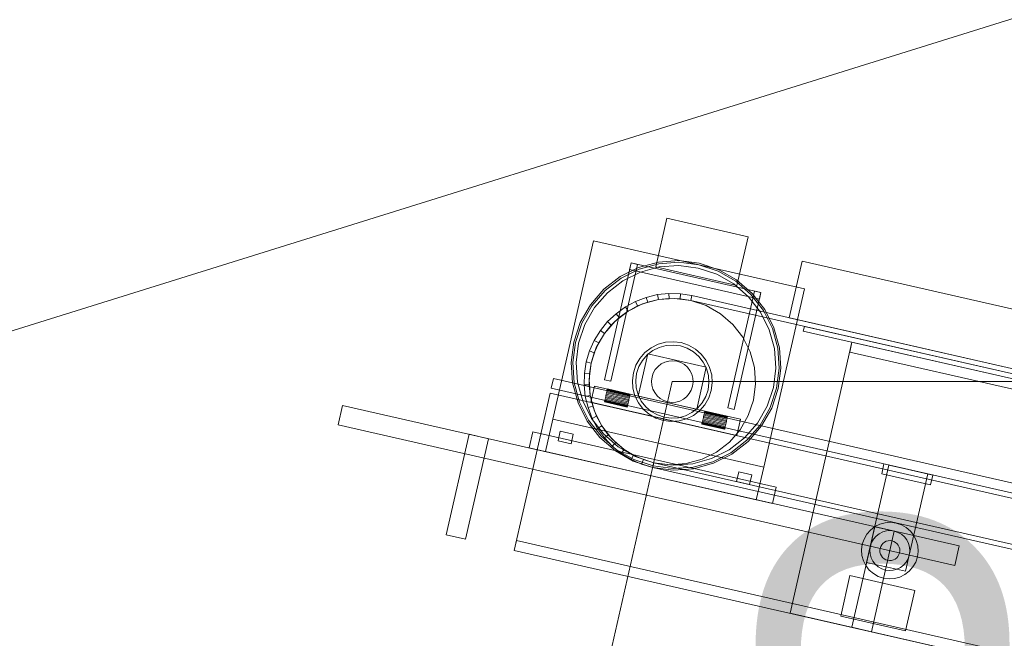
# Model space of a CAD drawing. Header units: millimetres. Extents: x -3490 to 61924, y -72580 to 6847.
# Tile 743 of 1056: x 18428 to 19019, y 2086 to 2458. Entities that reach past the tile are written whole.
import ezdxf

# ---------------------------------------------------------------- set-up
doc = ezdxf.new("R2010")
doc.units = ezdxf.units.MM
doc.layers.add('COTAS_P', color=1, linetype='Continuous', lineweight=0)
doc.layers.add('lateral_C10', color=7, linetype='Continuous', lineweight=0)
doc.dimstyles.new('R19_100', dxfattribs={"dimtxt": 250, "dimasz": 150, "dimexe": 150, "dimexo": 80, "dimgap": 100, "dimtad": 1, "dimtih": 1, "dimtoh": 1, "dimdsep": 46, "dimcen": 0.09, "dimadec": 0, "dimazin": 0, "dimtfac": 1, "dimtdec": 4, "dimtofl": 0, "dimtmove": 0, "dimatfit": 3, "dimfxl": 1, "dimtolj": 1, "dimtzin": 0, "dimarcsym": 0})

# ---------------------------------------------------------------- blocks, each defined once
blk = doc.blocks.new('DIM_R29_4')
at = {"layer": 'COTAS_P'}
for p, q in [((15248.37, 1279.09), (24311.82, 4109.09)), ((24311.82, 4109.09), (24155.23, 4107.34)), ((24311.82, 4109.09), (24182.05, 4021.43)), ((24580.07, 3250), (24311.82, 4109.09)), ((15248.37, 1279.09), (15378.14, 1366.76)), ((15248.37, 1279.09), (15404.97, 1280.85)), ((15516.62, 420), (15248.37, 1279.09))]:
    blk.add_line(p, q, dxfattribs=at)
blk.add_text('9495 P', height=250, rotation=17.34062, dxfattribs=at).set_placement((19750.29, 2789.55))
blk = doc.blocks.new('DIM_R29_19')
at = {"layer": 'COTAS_P'}
for p, q in [((18820, 2240), (18619.96, 1362.51)), ((18619.96, 1362.51), (18776.21, 1373.05)), ((27699.96, -707.49), (18619.96, 1362.51)), ((18619.96, 1362.51), (18756.2, 1285.3)), ((27900, 170), (27699.96, -707.49)), ((27699.96, -707.49), (27563.71, -630.27)), ((27699.96, -707.49), (27543.71, -718.02))]:
    blk.add_line(p, q, dxfattribs=at)
blk.add_text('9312.96 P', height=250, rotation=167.15756, dxfattribs=at).set_placement((23137.73, 230.02))
blk = doc.blocks.new('DIM_R29_21')
at = {"layer": 'COTAS_P'}
for p, q in [((18820, 2240), (19220, 2240)), ((19220, 2240), (19175, 2090)), ((19220, 0), (19220, 2240)), ((19220, 2240), (19265, 2090)), ((19220, 0), (19175, 150)), ((19220, 0), (19265, 150)), ((18820, 0), (19220, 0))]:
    blk.add_line(p, q, dxfattribs=at)
blk.add_text('2240 P', height=250, rotation=90, dxfattribs=at).set_placement((19120, 1120))

msp = doc.modelspace()

# ---------------------------------------------------------------- linework, layer by layer
at = {"layer": 'lateral_C10'}
for p, q in [((18810.073, 2308.931), (18816.741, 2338.18)), ((18865.49, 2327.067), (18816.741, 2338.18)), ((18865.49, 2327.067), (18858.822, 2297.817)), ((18748.18, 2217.398), (18772.629, 2324.647)), ((18899.378, 2295.751), (18772.629, 2324.647)), ((18779.222, 2241.091), (18795.226, 2311.29)), ((18799.126, 2310.401), (18783.122, 2240.202)), ((18799.74, 2308.602), (18788.691, 2303.085)), ((18800.097, 2307.668), (18789.223, 2302.238)), ((18794.337, 2307.39), (18795.226, 2311.29)), ((18872.336, 2289.608), (18794.337, 2307.39)), ((18799.126, 2310.401), (18795.226, 2311.29)), ((18873.225, 2293.508), (18795.226, 2311.29)), ((18811.654, 2311.857), (18799.74, 2308.602)), ((18811.822, 2310.871), (18800.097, 2307.668)), ((18812.157, 2308.9), (18800.811, 2305.799)), ((18858.822, 2297.817), (18810.073, 2308.931)), ((18823.973, 2312.726), (18811.654, 2311.857)), ((18823.946, 2311.726), (18811.822, 2310.871)), ((18823.89, 2309.727), (18812.157, 2308.9)), ((18835.559, 2308.249), (18823.89, 2309.727)), ((18836.003, 2310.199), (18823.946, 2311.726)), ((18836.226, 2311.174), (18823.973, 2312.726)), ((18846.715, 2304.523), (18835.559, 2308.249)), ((18847.532, 2306.349), (18836.003, 2310.199)), ((18847.94, 2307.262), (18836.226, 2311.174)), ((18858.666, 2301.14), (18847.94, 2307.262)), ((18890.279, 2278.338), (18898.059, 2312.462)), ((26652.079, 544.751), (18898.059, 2312.462)), ((27861.061, 269.135), (18898.059, 2312.462)), ((18788.691, 2303.085), (18778.93, 2295.518)), ((18789.223, 2302.238), (18779.617, 2294.792)), ((18800.811, 2305.799), (18790.288, 2300.545)), ((18856.93, 2298.692), (18846.715, 2304.523)), ((18858.087, 2300.324), (18847.532, 2306.349)), ((18867.991, 2293.042), (18858.666, 2301.14)), ((18778.93, 2295.518), (18770.833, 2286.193)), ((18790.288, 2300.545), (18780.992, 2293.339)), ((18865.812, 2290.981), (18856.93, 2298.692)), ((18867.265, 2292.355), (18858.087, 2300.324)), ((18899.378, 2295.751), (18874.928, 2188.503)), ((18779.617, 2294.792), (18771.649, 2285.614)), ((18780.992, 2293.339), (18773.28, 2284.458)), ((18804.365, 2290.641), (18797.889, 2288.167)), ((18811.612, 2289.291), (18802.157, 2286.708)), ((18811.109, 2292.249), (18804.365, 2290.641)), ((18805.25, 2287.775), (18804.365, 2290.641)), ((18805.25, 2287.775), (18811.612, 2289.291)), ((18818.005, 2292.962), (18811.109, 2292.249)), ((18811.612, 2289.291), (18811.109, 2292.249)), ((18821.389, 2289.981), (18811.612, 2289.291)), ((18811.612, 2289.291), (18818.118, 2289.965)), ((18818.118, 2289.965), (18818.005, 2292.962)), ((18824.935, 2292.77), (18818.005, 2292.962)), ((18818.118, 2289.965), (18824.655, 2289.783)), ((18831.114, 2288.749), (18821.389, 2289.981)), ((18824.655, 2289.783), (18824.935, 2292.77)), ((18824.655, 2289.783), (18831.114, 2288.749)), ((18831.78, 2291.674), (18824.935, 2292.77)), ((18831.114, 2288.749), (18831.78, 2291.674)), ((27911.78, 221.674), (18831.78, 2291.674)), ((18853.321, 2224.198), (18869.325, 2294.397)), ((18873.225, 2293.508), (18857.221, 2223.309)), ((18873.018, 2281.685), (18865.812, 2290.981)), ((18874.711, 2282.749), (18867.265, 2292.355)), ((18875.558, 2283.282), (18867.991, 2293.042)), ((18873.225, 2293.508), (18869.325, 2294.397)), ((18873.225, 2293.508), (18872.336, 2289.608)), ((18770.833, 2286.193), (18764.711, 2275.467)), ((18771.649, 2285.614), (18765.624, 2275.059)), ((18773.28, 2284.458), (18767.449, 2274.242)), ((18791.791, 2284.869), (18786.176, 2280.803)), ((18797.889, 2288.167), (18791.791, 2284.869)), ((18793.388, 2282.329), (18791.791, 2284.869)), ((18802.157, 2286.708), (18793.388, 2282.329)), ((18793.388, 2282.329), (18799.14, 2285.441)), ((18799.14, 2285.441), (18797.889, 2288.167)), ((18799.14, 2285.441), (18805.25, 2287.775)), ((27911.114, 218.749), (18831.114, 2288.749)), ((18840.411, 2285.644), (18831.114, 2288.749)), ((18848.923, 2280.785), (18840.411, 2285.644)), ((18786.176, 2280.803), (18781.139, 2276.039)), ((18783.339, 2273.999), (18788.09, 2278.494)), ((18793.388, 2282.329), (18785.641, 2276.324)), ((18788.09, 2278.494), (18786.176, 2280.803)), ((18788.09, 2278.494), (18793.388, 2282.329)), ((18856.324, 2274.359), (18848.923, 2280.785)), ((18878.272, 2271.162), (18873.018, 2281.685)), ((18880.14, 2271.875), (18874.711, 2282.749)), ((18881.075, 2272.232), (18875.558, 2283.282)), ((26644.3, 510.626), (18890.279, 2278.338)), ((27853.281, 235.01), (18890.279, 2278.338)), ((18764.711, 2275.467), (18760.799, 2263.753)), ((18765.624, 2275.059), (18761.774, 2263.531)), ((18767.449, 2274.242), (18763.724, 2263.086)), ((18781.139, 2276.039), (18776.767, 2270.658)), ((18785.641, 2276.324), (18779.215, 2268.923)), ((18779.215, 2268.923), (18783.339, 2273.999)), ((18783.339, 2273.999), (18781.139, 2276.039)), ((18862.329, 2266.612), (18856.324, 2274.359)), ((18883.344, 2260.151), (18880.14, 2271.875)), ((18884.33, 2260.319), (18881.075, 2272.232)), ((18898.696, 2270.265), (18899.362, 2273.19)), ((27842.865, 234.308), (18899.362, 2273.19)), ((18776.767, 2270.658), (18773.136, 2264.753)), ((18779.215, 2268.923), (18774.356, 2260.411)), ((18775.788, 2263.352), (18779.215, 2268.923)), ((18779.215, 2268.923), (18776.767, 2270.658)), ((18866.708, 2257.843), (18862.329, 2266.612)), ((18881.372, 2259.815), (18878.272, 2271.162)), ((27842.198, 231.383), (18898.696, 2270.265)), ((18760.799, 2263.753), (18759.247, 2251.501)), ((18761.774, 2263.531), (18760.247, 2251.473)), ((18763.724, 2263.086), (18762.246, 2251.417)), ((18773.136, 2264.753), (18770.306, 2258.424)), ((18774.356, 2260.411), (18771.251, 2251.114)), ((18773.118, 2257.382), (18775.788, 2263.352)), ((18775.788, 2263.352), (18773.136, 2264.753)), ((18807.226, 2260.318), (18803.508, 2257.436)), ((18811.435, 2262.42), (18807.226, 2260.318)), ((18812.149, 2260.551), (18808.291, 2258.625)), ((18815.974, 2263.66), (18811.435, 2262.42)), ((18816.309, 2261.688), (18812.149, 2260.551)), ((18820.667, 2263.991), (18815.974, 2263.66)), ((18820.611, 2261.992), (18816.309, 2261.688)), ((18824.89, 2261.45), (18820.611, 2261.992)), ((18825.334, 2263.4), (18820.667, 2263.991)), ((18828.981, 2260.084), (18824.89, 2261.45)), ((18829.797, 2261.909), (18825.334, 2263.4)), ((18832.726, 2257.946), (18828.981, 2260.084)), ((18833.883, 2259.577), (18829.797, 2261.909)), ((18882.2, 2248.082), (18881.372, 2259.815)), ((18884.199, 2248.027), (18883.344, 2260.151)), ((18885.198, 2247.999), (18884.33, 2260.319)), ((18890.826, 2100.775), (18927.945, 2263.597)), ((18926.612, 2257.747), (18927.945, 2263.597)), ((19623.074, 2105.126), (18927.945, 2263.597)), ((27812.948, 238.051), (18927.945, 2263.597)), ((18770.306, 2258.424), (18768.326, 2251.78)), ((18773.118, 2257.382), (18770.306, 2258.424)), ((18771.251, 2251.114), (18773.118, 2257.382)), ((18800.423, 2253.883), (18798.091, 2249.797)), ((18799.561, 2231.326), (18805.34, 2256.676)), ((18803.508, 2257.436), (18800.423, 2253.883)), ((18804.882, 2255.983), (18802.054, 2252.726)), ((18808.291, 2258.625), (18804.882, 2255.983)), ((18840.439, 2248.674), (18805.34, 2256.676)), ((18835.983, 2255.118), (18832.726, 2257.946)), ((18837.436, 2256.492), (18833.883, 2259.577)), ((18838.625, 2251.709), (18835.983, 2255.118)), ((18840.318, 2252.774), (18837.436, 2256.492)), ((18869.291, 2248.388), (18866.708, 2257.843)), ((19621.741, 2099.276), (18926.612, 2257.747)), ((27811.615, 232.201), (18926.612, 2257.747)), ((18759.247, 2251.501), (18760.116, 2239.181)), ((18760.247, 2251.473), (18761.101, 2239.349)), ((18762.246, 2251.417), (18763.073, 2239.684)), ((18768.326, 2251.78), (18767.23, 2244.935)), ((18771.251, 2251.114), (18768.326, 2251.78)), ((18771.251, 2251.114), (18770.019, 2241.389)), ((18770.217, 2244.655), (18771.251, 2251.114)), ((18798.091, 2249.797), (18796.6, 2245.334)), ((18799.916, 2248.981), (18798.55, 2244.89)), ((18802.054, 2252.726), (18799.916, 2248.981)), ((18811.41, 2249.081), (18809.804, 2247.231)), ((18813.347, 2250.582), (18811.41, 2249.081)), ((18815.539, 2251.677), (18813.347, 2250.582)), ((18817.903, 2252.323), (18815.539, 2251.677)), ((18820.347, 2252.495), (18817.903, 2252.323)), ((18822.778, 2252.187), (18820.347, 2252.495)), ((18825.103, 2251.411), (18822.778, 2252.187)), ((18827.231, 2250.196), (18825.103, 2251.411)), ((18829.081, 2248.59), (18827.231, 2250.196)), ((18830.582, 2246.653), (18829.081, 2248.59)), ((18840.439, 2248.674), (18834.66, 2223.324)), ((18840.551, 2247.851), (18838.625, 2251.709)), ((18842.42, 2248.565), (18840.318, 2252.774)), ((18841.688, 2243.691), (18840.551, 2247.851)), ((18843.66, 2244.026), (18842.42, 2248.565)), ((18869.981, 2238.611), (18869.291, 2248.388)), ((18880.722, 2236.414), (18882.2, 2248.082)), ((18882.672, 2235.969), (18884.199, 2248.027)), ((18883.647, 2235.747), (18885.198, 2247.999)), ((18747.306, 2236.059), (18748.639, 2241.909)), ((27965.137, 140.791), (18748.639, 2241.909)), ((18767.23, 2244.935), (18767.038, 2238.005)), ((18770.217, 2244.655), (18767.23, 2244.935)), ((18770.035, 2238.118), (18770.217, 2244.655)), ((18796.6, 2245.334), (18796.009, 2240.667)), ((18798.55, 2244.89), (18798.008, 2240.611)), ((18807.813, 2242.778), (18807.505, 2240.347)), ((18808.589, 2245.103), (18807.813, 2242.778)), ((18809.804, 2247.231), (18808.589, 2245.103)), ((18831.677, 2244.461), (18830.582, 2246.653)), ((18832.323, 2242.097), (18831.677, 2244.461)), ((18832.495, 2239.653), (18832.323, 2242.097)), ((18841.992, 2239.389), (18841.688, 2243.691)), ((18843.991, 2239.333), (18843.66, 2244.026)), ((27963.804, 134.941), (18747.306, 2236.059)), ((18760.116, 2239.181), (18763.371, 2227.268)), ((18761.101, 2239.349), (18764.305, 2227.624)), ((18763.073, 2239.684), (18766.173, 2228.338)), ((18770.035, 2238.118), (18767.038, 2238.005)), ((18767.038, 2238.005), (18767.751, 2231.109)), ((18770.019, 2241.389), (18770.709, 2231.612)), ((18770.709, 2231.612), (18770.035, 2238.118)), ((18771.013, 2227.578), (18773.236, 2237.327)), ((18860.985, 2217.323), (18773.236, 2237.327)), ((18783.122, 2240.202), (18779.222, 2241.091)), ((18796.009, 2240.667), (18796.34, 2235.974)), ((18798.008, 2240.611), (18798.312, 2236.309)), ((18798.312, 2236.309), (18799.449, 2232.149)), ((18807.505, 2240.347), (18807.677, 2237.903)), ((18807.677, 2237.903), (18808.323, 2235.539)), ((18831.411, 2234.897), (18832.187, 2237.222)), ((18832.187, 2237.222), (18832.495, 2239.653)), ((18841.45, 2235.11), (18841.992, 2239.389)), ((18843.4, 2234.666), (18843.991, 2239.333)), ((18868.749, 2228.886), (18869.981, 2238.611)), ((18876.996, 2225.257), (18880.722, 2236.414)), ((18725.079, 2138.561), (18746.639, 2233.134)), ((27963.137, 132.016), (18746.639, 2233.134)), ((18770.709, 2231.612), (18767.751, 2231.109)), ((18767.751, 2231.109), (18769.359, 2224.365)), ((18770.709, 2231.612), (18773.292, 2222.157)), ((18772.225, 2225.25), (18770.709, 2231.612)), ((18779.807, 2230.157), (18779.653, 2229.483)), ((18779.974, 2230.888), (18779.807, 2230.157)), ((18793.457, 2227.045), (18779.807, 2230.157)), ((18780.147, 2231.649), (18779.974, 2230.888)), ((18793.623, 2227.777), (18779.974, 2230.888)), ((18780.147, 2231.649), (18780.32, 2232.41)), ((18780.147, 2231.649), (18793.797, 2228.537)), ((18780.32, 2232.41), (18780.487, 2233.142)), ((18793.97, 2229.298), (18780.32, 2232.41)), ((18780.487, 2233.142), (18780.641, 2233.816)), ((18794.137, 2230.03), (18780.487, 2233.142)), ((18780.641, 2233.816), (18780.776, 2234.407)), ((18794.291, 2230.704), (18780.641, 2233.816)), ((18780.776, 2234.407), (18780.886, 2234.892)), ((18794.425, 2231.295), (18780.776, 2234.407)), ((18780.886, 2234.892), (18780.968, 2235.252)), ((18794.536, 2231.78), (18780.886, 2234.892)), ((18780.968, 2235.252), (18781.019, 2235.474)), ((18794.618, 2232.141), (18780.968, 2235.252)), ((18781.019, 2235.474), (18781.036, 2235.549)), ((18794.669, 2232.362), (18781.019, 2235.474)), ((18794.686, 2232.437), (18781.036, 2235.549)), ((18794.137, 2230.03), (18794.291, 2230.704)), ((18794.291, 2230.704), (18794.425, 2231.295)), ((18794.425, 2231.295), (18794.536, 2231.78)), ((18794.536, 2231.78), (18794.618, 2232.141)), ((18794.618, 2232.141), (18794.669, 2232.362)), ((18794.669, 2232.362), (18794.686, 2232.437)), ((18796.34, 2235.974), (18797.58, 2231.435)), ((18797.58, 2231.435), (18799.682, 2227.226)), ((18799.449, 2232.149), (18801.375, 2228.291)), ((18834.66, 2223.324), (18799.561, 2231.326)), ((18808.323, 2235.539), (18809.418, 2233.347)), ((18809.418, 2233.347), (18810.919, 2231.41)), ((18810.919, 2231.41), (18812.769, 2229.804)), ((18826.653, 2229.418), (18828.59, 2230.919)), ((18828.59, 2230.919), (18830.196, 2232.769)), ((18830.196, 2232.769), (18831.411, 2234.897)), ((18837.946, 2227.274), (18840.084, 2231.019)), ((18839.577, 2226.117), (18841.909, 2230.203)), ((18840.084, 2231.019), (18841.45, 2235.11)), ((18841.909, 2230.203), (18843.4, 2234.666)), ((18878.822, 2224.441), (18882.672, 2235.969)), ((18879.735, 2224.033), (18883.647, 2235.747)), ((18619.194, 2213.983), (18621.861, 2225.682)), ((18992.355, 2141.219), (18621.861, 2225.682)), ((18763.371, 2227.268), (18768.888, 2216.218)), ((18764.305, 2227.624), (18769.734, 2216.75)), ((18766.173, 2228.338), (18771.427, 2217.815)), ((18772.225, 2225.25), (18769.359, 2224.365)), ((18769.359, 2224.365), (18771.833, 2217.889)), ((18858.762, 2207.573), (18771.013, 2227.578)), ((18774.559, 2219.14), (18772.225, 2225.25)), ((18779.275, 2227.824), (18779.258, 2227.749)), ((18792.908, 2224.638), (18779.258, 2227.749)), ((18779.326, 2228.046), (18779.275, 2227.824)), ((18792.925, 2224.712), (18779.275, 2227.824)), ((18779.408, 2228.407), (18779.326, 2228.046)), ((18792.975, 2224.934), (18779.326, 2228.046)), ((18779.518, 2228.892), (18779.408, 2228.407)), ((18793.057, 2225.295), (18779.408, 2228.407)), ((18779.653, 2229.483), (18779.518, 2228.892)), ((18793.168, 2225.78), (18779.518, 2228.892)), ((18793.303, 2226.371), (18779.653, 2229.483)), ((18792.925, 2224.712), (18792.908, 2224.638)), ((18792.975, 2224.934), (18792.925, 2224.712)), ((18793.057, 2225.295), (18792.975, 2224.934)), ((18793.168, 2225.78), (18793.057, 2225.295)), ((18793.303, 2226.371), (18793.168, 2225.78)), ((18793.457, 2227.045), (18793.303, 2226.371)), ((18793.623, 2227.777), (18793.457, 2227.045)), ((18793.623, 2227.777), (18793.797, 2228.537)), ((18793.797, 2228.537), (18793.97, 2229.298)), ((18793.97, 2229.298), (18794.137, 2230.03)), ((18799.682, 2227.226), (18802.564, 2223.508)), ((18801.375, 2228.291), (18804.017, 2224.882)), ((18804.017, 2224.882), (18807.274, 2222.054)), ((18812.769, 2229.804), (18814.897, 2228.589)), ((18814.897, 2228.589), (18817.222, 2227.813)), ((18817.222, 2227.813), (18819.653, 2227.505)), ((18819.653, 2227.505), (18822.097, 2227.677)), ((18822.097, 2227.677), (18824.461, 2228.323)), ((18824.461, 2228.323), (18826.653, 2229.418)), ((18835.118, 2224.017), (18837.946, 2227.274)), ((18836.492, 2222.564), (18839.577, 2226.117)), ((18857.221, 2223.309), (18853.321, 2224.198)), ((18865.644, 2219.589), (18868.749, 2228.886)), ((18871.165, 2215.042), (18876.996, 2225.257)), ((18872.797, 2213.885), (18878.822, 2224.441)), ((18774.559, 2219.14), (18771.833, 2217.889)), ((18773.292, 2222.157), (18777.671, 2213.388)), ((18777.671, 2213.388), (18774.559, 2219.14)), ((18802.564, 2223.508), (18806.117, 2220.423)), ((18806.117, 2220.423), (18810.203, 2218.091)), ((18807.274, 2222.054), (18811.019, 2219.916)), ((18811.019, 2219.916), (18815.11, 2218.55)), ((18815.11, 2218.55), (18819.389, 2218.008)), ((18819.389, 2218.008), (18823.691, 2218.312)), ((18823.691, 2218.312), (18827.851, 2219.449)), ((18827.851, 2219.449), (18831.709, 2221.375)), ((18828.565, 2217.58), (18832.774, 2219.682)), ((18831.709, 2221.375), (18835.118, 2224.017)), ((18832.774, 2219.682), (18836.492, 2222.564)), ((18838.646, 2218.313), (18838.473, 2217.552)), ((18838.646, 2218.313), (18838.82, 2219.074)), ((18838.646, 2218.313), (18852.296, 2215.201)), ((18838.82, 2219.074), (18838.986, 2219.805)), ((18852.469, 2215.962), (18838.82, 2219.074)), ((18838.986, 2219.805), (18839.14, 2220.48)), ((18852.636, 2216.694), (18838.986, 2219.805)), ((18839.14, 2220.48), (18839.275, 2221.071)), ((18852.79, 2217.368), (18839.14, 2220.48)), ((18839.275, 2221.071), (18839.385, 2221.556)), ((18852.925, 2217.959), (18839.275, 2221.071)), ((18839.385, 2221.556), (18839.467, 2221.916)), ((18853.035, 2218.444), (18839.385, 2221.556)), ((18839.467, 2221.916), (18839.518, 2222.138)), ((18853.117, 2218.804), (18839.467, 2221.916)), ((18839.518, 2222.138), (18839.535, 2222.213)), ((18853.168, 2219.026), (18839.518, 2222.138)), ((18853.185, 2219.101), (18839.535, 2222.213)), ((18852.925, 2217.959), (18853.035, 2218.444)), ((18853.035, 2218.444), (18853.117, 2218.804)), ((18853.117, 2218.804), (18853.168, 2219.026)), ((18853.168, 2219.026), (18853.185, 2219.101)), ((18860.785, 2211.077), (18865.644, 2219.589)), ((18873.612, 2213.307), (18879.735, 2224.033)), ((18989.688, 2129.52), (18619.194, 2213.983)), ((18743.734, 2197.898), (18748.18, 2217.398)), ((18874.928, 2188.503), (18748.18, 2217.398)), ((18768.888, 2216.218), (18776.454, 2206.457)), ((18769.734, 2216.75), (18777.181, 2207.144)), ((18771.427, 2217.815), (18778.634, 2208.519)), ((18771.833, 2217.889), (18775.131, 2211.791)), ((18777.671, 2213.388), (18775.131, 2211.791)), ((18777.671, 2213.388), (18783.676, 2205.641)), ((18781.506, 2208.09), (18777.671, 2213.388)), ((18810.203, 2218.091), (18814.666, 2216.6)), ((18814.666, 2216.6), (18819.333, 2216.009)), ((18819.333, 2216.009), (18824.026, 2216.34)), ((18824.026, 2216.34), (18828.565, 2217.58)), ((18837.774, 2214.488), (18837.757, 2214.413)), ((18851.407, 2211.301), (18837.757, 2214.413)), ((18837.825, 2214.71), (18837.774, 2214.488)), ((18851.424, 2211.376), (18837.774, 2214.488)), ((18837.907, 2215.07), (18837.825, 2214.71)), ((18851.474, 2211.598), (18837.825, 2214.71)), ((18838.017, 2215.555), (18837.907, 2215.07)), ((18851.557, 2211.959), (18837.907, 2215.07)), ((18838.152, 2216.146), (18838.017, 2215.555)), ((18851.667, 2212.444), (18838.017, 2215.555)), ((18838.306, 2216.821), (18838.152, 2216.146)), ((18851.802, 2213.035), (18838.152, 2216.146)), ((18838.473, 2217.552), (18838.306, 2216.821)), ((18851.956, 2213.709), (18838.306, 2216.821)), ((18852.122, 2214.44), (18838.473, 2217.552)), ((18851.667, 2212.444), (18851.557, 2211.959)), ((18851.802, 2213.035), (18851.667, 2212.444)), ((18851.956, 2213.709), (18851.802, 2213.035)), ((18852.122, 2214.44), (18851.956, 2213.709)), ((18852.122, 2214.44), (18852.296, 2215.201)), ((18852.296, 2215.201), (18852.469, 2215.962)), ((18852.469, 2215.962), (18852.636, 2216.694)), ((18852.636, 2216.694), (18852.79, 2217.368)), ((18852.79, 2217.368), (18852.925, 2217.959)), ((18860.985, 2217.323), (18858.762, 2207.573)), ((18863.454, 2206.161), (18871.165, 2215.042)), ((18864.828, 2204.708), (18872.797, 2213.885)), ((18865.515, 2203.981), (18873.612, 2213.307)), ((18684.129, 2147.896), (18697.91, 2208.345)), ((18709.61, 2205.678), (18697.91, 2208.345)), ((18733.984, 2200.121), (18736.207, 2209.871)), ((18882.455, 2176.53), (18736.207, 2209.871)), ((18751.362, 2204.365), (18752.696, 2210.215)), ((18760.496, 2208.436), (18752.696, 2210.215)), ((18760.496, 2208.436), (18759.162, 2202.587)), ((18775.131, 2211.791), (18779.197, 2206.176)), ((18776.454, 2206.457), (18785.78, 2198.36)), ((18777.181, 2207.144), (18786.358, 2199.176)), ((18778.634, 2208.519), (18787.515, 2200.807)), ((18781.506, 2208.09), (18779.197, 2206.176)), ((18786.001, 2203.339), (18781.506, 2208.09)), ((18851.424, 2211.376), (18851.407, 2211.301)), ((18851.474, 2211.598), (18851.424, 2211.376)), ((18851.557, 2211.959), (18851.474, 2211.598)), ((18854.359, 2203.676), (18860.785, 2211.077)), ((18709.61, 2205.678), (18695.829, 2145.229)), ((18759.162, 2202.587), (18751.362, 2204.365)), ((18779.197, 2206.176), (18783.961, 2201.139)), ((18783.676, 2205.641), (18791.077, 2199.215)), ((18786.001, 2203.339), (18783.961, 2201.139)), ((18783.961, 2201.139), (18789.342, 2196.767)), ((18791.077, 2199.215), (18786.001, 2203.339)), ((18787.515, 2200.807), (18797.73, 2194.977)), ((18846.612, 2197.671), (18854.359, 2203.676)), ((18854.158, 2198.955), (18863.454, 2206.161)), ((18855.222, 2197.261), (18864.828, 2204.708)), ((18855.754, 2196.415), (18865.515, 2203.981)), ((18880.232, 2166.781), (18733.984, 2200.121)), ((18870.482, 2169.003), (18743.734, 2197.898)), ((18785.78, 2198.36), (18796.505, 2192.238)), ((18786.358, 2199.176), (18796.914, 2193.151)), ((18791.077, 2199.215), (18789.342, 2196.767)), ((18789.342, 2196.767), (18795.247, 2193.136)), ((18791.077, 2199.215), (18799.589, 2194.356)), ((18796.648, 2195.788), (18791.077, 2199.215)), ((18796.648, 2195.788), (18795.247, 2193.136)), ((18802.618, 2193.118), (18796.648, 2195.788)), ((18797.73, 2194.977), (18808.886, 2191.251)), ((18837.843, 2193.292), (18846.612, 2197.671)), ((18843.634, 2193.7), (18854.158, 2198.955)), ((18844.348, 2191.832), (18855.222, 2197.261)), ((18844.705, 2190.898), (18855.754, 2196.415)), ((18795.247, 2193.136), (18801.576, 2190.306)), ((18796.505, 2192.238), (18808.22, 2188.326)), ((18796.914, 2193.151), (18808.442, 2189.301)), ((18799.589, 2194.356), (18808.886, 2191.251)), ((18802.618, 2193.118), (18801.576, 2190.306)), ((18801.576, 2190.306), (18808.22, 2188.326)), ((18808.886, 2191.251), (18802.618, 2193.118)), ((18808.22, 2188.326), (18808.886, 2191.251)), ((18808.442, 2189.301), (18820.5, 2187.774)), ((27888.886, 121.251), (18808.886, 2191.251)), ((18808.886, 2191.251), (18818.611, 2190.019)), ((18808.886, 2191.251), (18820.555, 2189.773)), ((18818.611, 2190.019), (18828.388, 2190.709)), ((18820.555, 2189.773), (18832.288, 2190.6)), ((18828.388, 2190.709), (18837.843, 2193.292)), ((18832.288, 2190.6), (18843.634, 2193.7)), ((18832.624, 2188.629), (18844.348, 2191.832)), ((18832.792, 2187.643), (18844.705, 2190.898)), ((18936.766, 2131.328), (18950.103, 2189.827)), ((18945.844, 2184.644), (18947.178, 2190.494)), ((18976.427, 2183.826), (18947.178, 2190.494)), ((18973.502, 2184.492), (18950.103, 2189.827)), ((27888.22, 118.326), (18808.22, 2188.326)), ((18808.22, 2188.326), (18820.472, 2186.774)), ((18820.472, 2186.774), (18832.792, 2187.643)), ((18820.5, 2187.774), (18832.624, 2188.629)), ((18858.611, 2179.915), (18859.944, 2185.765)), ((18867.744, 2183.987), (18859.944, 2185.765)), ((18867.744, 2183.987), (18866.411, 2178.137)), ((18874.928, 2188.503), (18870.482, 2169.003)), ((18975.093, 2177.976), (18945.844, 2184.644)), ((18973.502, 2184.492), (18960.166, 2125.993)), ((18976.427, 2183.826), (18975.093, 2177.976)), ((18866.411, 2178.137), (18858.611, 2179.915)), ((18882.455, 2176.53), (18880.232, 2166.781)), ((18944.622, 2154.291), (18941.641, 2152.802)), ((18947.837, 2155.17), (18944.622, 2154.291)), ((18951.161, 2155.404), (18947.837, 2155.17)), ((18954.467, 2154.985), (18951.161, 2155.404)), ((18957.628, 2153.93), (18954.467, 2154.985)), ((18960.523, 2152.277), (18957.628, 2153.93)), ((18695.829, 2145.229), (18684.129, 2147.896)), ((18927.875, 2092.328), (18941.656, 2152.778)), ((18936.822, 2148.244), (18935.17, 2145.35)), ((18939.007, 2150.761), (18936.822, 2148.244)), ((18941.641, 2152.802), (18939.007, 2150.761)), ((18953.356, 2150.11), (18939.575, 2089.661)), ((18953.356, 2150.11), (18941.656, 2152.778)), ((18944.302, 2148.569), (18942.443, 2147.128)), ((18946.406, 2149.62), (18944.302, 2148.569)), ((18948.676, 2150.24), (18946.406, 2149.62)), ((18951.022, 2150.406), (18948.676, 2150.24)), ((18953.356, 2150.11), (18951.022, 2150.406)), ((18955.587, 2149.365), (18953.356, 2150.11)), ((18957.63, 2148.199), (18955.587, 2149.365)), ((18959.407, 2146.657), (18957.63, 2148.199)), ((18963.039, 2150.093), (18960.523, 2152.277)), ((18965.081, 2147.459), (18963.039, 2150.093)), ((18966.569, 2144.477), (18965.081, 2147.459)), ((18725.079, 2138.561), (18726.412, 2144.411)), ((27942.91, 43.293), (18726.412, 2144.411)), ((18934.114, 2142.189), (18933.695, 2138.883)), ((18935.17, 2145.35), (18934.114, 2142.189)), ((18939.734, 2143.309), (18938.989, 2141.078)), ((18940.9, 2145.352), (18939.734, 2143.309)), ((18942.443, 2147.128), (18940.9, 2145.352)), ((18945.795, 2141.881), (18945.211, 2140.86)), ((18946.566, 2142.769), (18945.795, 2141.881)), ((18947.495, 2143.49), (18946.566, 2142.769)), ((18948.548, 2144.015), (18947.495, 2143.49)), ((18949.682, 2144.325), (18948.548, 2144.015)), ((18950.856, 2144.408), (18949.682, 2144.325)), ((18952.022, 2144.26), (18950.856, 2144.408)), ((18953.138, 2143.888), (18952.022, 2144.26)), ((18954.16, 2143.305), (18953.138, 2143.888)), ((18955.048, 2142.534), (18954.16, 2143.305)), ((18955.768, 2141.604), (18955.048, 2142.534)), ((18956.294, 2140.552), (18955.768, 2141.604)), ((18960.848, 2144.797), (18959.407, 2146.657)), ((18961.899, 2142.693), (18960.848, 2144.797)), ((18962.519, 2140.424), (18961.899, 2142.693)), ((18967.448, 2141.262), (18966.569, 2144.477)), ((27941.576, 37.443), (18725.079, 2138.561)), ((18933.695, 2138.883), (18933.93, 2135.559)), ((18933.93, 2135.559), (18934.808, 2132.344)), ((18938.989, 2141.078), (18938.693, 2138.744)), ((18938.693, 2138.744), (18938.859, 2136.397)), ((18938.859, 2136.397), (18939.479, 2134.128)), ((18944.839, 2139.744), (18944.691, 2138.577)), ((18944.691, 2138.577), (18944.774, 2137.404)), ((18944.774, 2137.404), (18945.084, 2136.269)), ((18945.211, 2140.86), (18944.839, 2139.744)), ((18945.084, 2136.269), (18945.609, 2135.217)), ((18955.583, 2134.94), (18956.166, 2135.961)), ((18956.166, 2135.961), (18956.539, 2137.077)), ((18956.604, 2139.417), (18956.294, 2140.552)), ((18956.539, 2137.077), (18956.686, 2138.244)), ((18956.686, 2138.244), (18956.604, 2139.417)), ((18961.643, 2133.512), (18962.389, 2135.743)), ((18962.389, 2135.743), (18962.684, 2138.077)), ((18962.684, 2138.077), (18962.519, 2140.424)), ((18967.264, 2134.632), (18967.682, 2137.938)), ((18967.682, 2137.938), (18967.448, 2141.262)), ((18992.355, 2141.219), (18989.688, 2129.52)), ((18934.808, 2132.344), (18936.297, 2129.362)), ((18960.166, 2125.993), (18936.766, 2131.328)), ((18939.479, 2134.128), (18940.53, 2132.023)), ((18940.53, 2132.023), (18941.971, 2130.164)), ((18941.971, 2130.164), (18943.747, 2128.622)), ((18945.609, 2135.217), (18946.33, 2134.287)), ((18946.33, 2134.287), (18947.218, 2133.516)), ((18947.218, 2133.516), (18948.24, 2132.933)), ((18948.24, 2132.933), (18949.355, 2132.561)), ((18949.355, 2132.561), (18950.522, 2132.413)), ((18950.522, 2132.413), (18951.695, 2132.495)), ((18951.695, 2132.495), (18952.83, 2132.805)), ((18952.83, 2132.805), (18953.882, 2133.331)), ((18953.882, 2133.331), (18954.812, 2134.052)), ((18954.812, 2134.052), (18955.583, 2134.94)), ((18957.076, 2128.251), (18958.935, 2129.693)), ((18958.935, 2129.693), (18960.477, 2131.469)), ((18960.477, 2131.469), (18961.643, 2133.512)), ((18964.556, 2128.577), (18966.208, 2131.471)), ((18966.208, 2131.471), (18967.264, 2134.632)), ((18936.297, 2129.362), (18938.339, 2126.728)), ((18938.339, 2126.728), (18940.855, 2124.543)), ((18940.855, 2124.543), (18943.749, 2122.891)), ((18943.747, 2128.622), (18945.79, 2127.456)), ((18945.79, 2127.456), (18948.022, 2126.711)), ((18948.022, 2126.711), (18950.355, 2126.415)), ((18950.355, 2126.415), (18952.702, 2126.58)), ((18952.702, 2126.58), (18954.971, 2127.201)), ((18954.971, 2127.201), (18957.076, 2128.251)), ((18956.755, 2122.53), (18959.737, 2124.018)), ((18959.737, 2124.018), (18962.371, 2126.06)), ((18962.371, 2126.06), (18964.556, 2128.577)), ((18921.187, 2098.982), (18926.744, 2123.356)), ((18965.743, 2114.465), (18926.744, 2123.356)), ((18943.749, 2122.891), (18946.91, 2121.836)), ((18946.91, 2121.836), (18950.216, 2121.417)), ((18950.216, 2121.417), (18953.541, 2121.651)), ((18953.541, 2121.651), (18956.755, 2122.53)), ((18965.743, 2114.465), (18960.186, 2090.091)), ((19585.955, 1942.304), (18890.826, 2100.775)), ((18960.186, 2090.091), (18921.187, 2098.982)), ((18939.575, 2089.661), (18927.875, 2092.328))]:
    msp.add_line(p, q, dxfattribs=at)

# ---------------------------------------------------------------- dimensions: what is measured, and where the dimension line sits
at = {"layer": 'COTAS_P'}
for p1, p2, distance, picture, middle in [((15516.618, 420), (24580.067, 3250), 900, 'DIM_R29_4', (19780.096, 2694.095)), ((27900, 170), (18820, 2240), 900, 'DIM_R29_19', (23159.956, 327.514)), ((18820, 0), (18820, 2240), -400, 'DIM_R29_21', (19220, 1120))]:
    dim = msp.add_aligned_dim(p1=p1, p2=p2, distance=distance, text='<> P', dimstyle='R19_100', dxfattribs=at)
    dim.commit()
    dim.dimension.update_dxf_attribs({"geometry": picture, "text_midpoint": middle})

doc.saveas('drawing.dxf')
